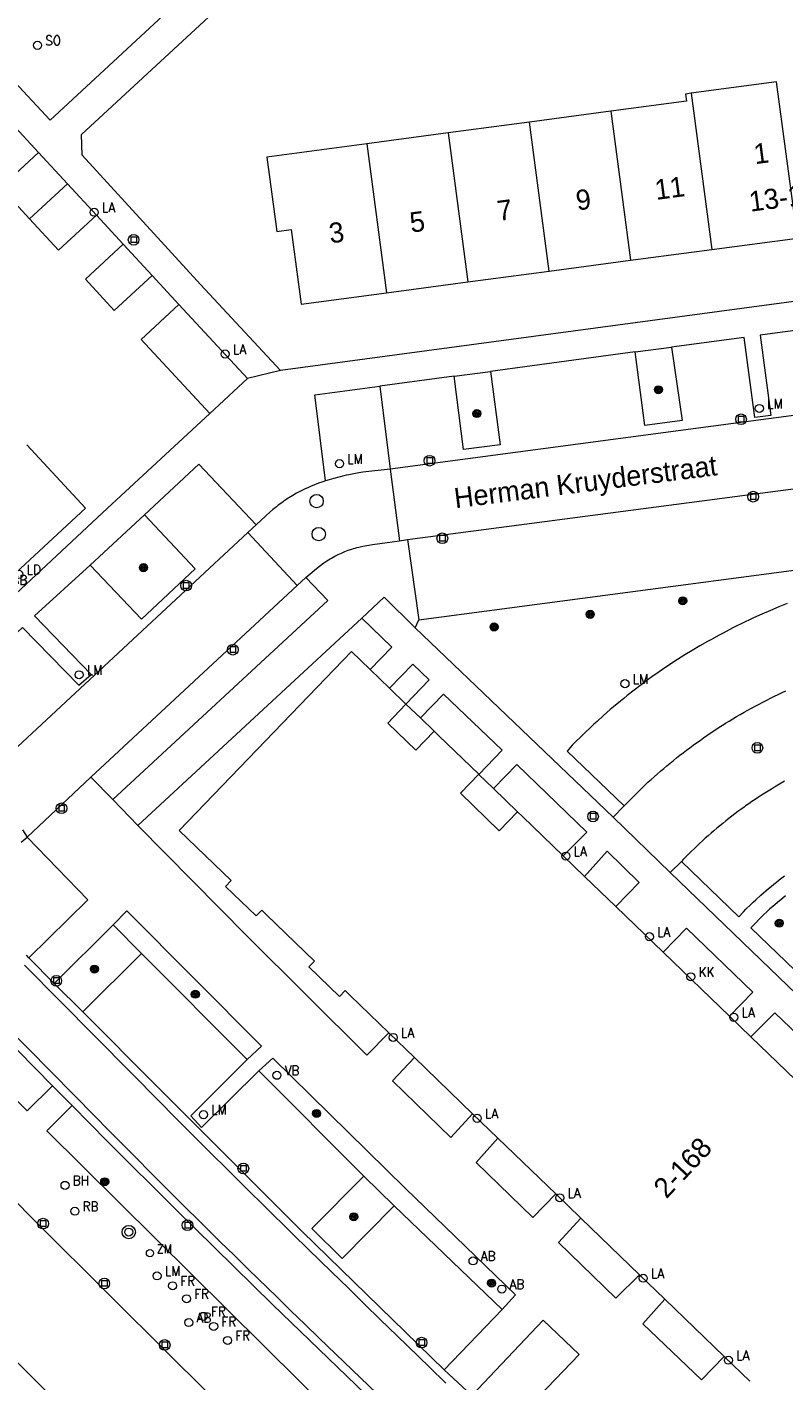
# Model space of a CAD drawing. Header units: metres. Extents: x 138165 to 154469, y 480134 to 494189.
# Tile 654 of 656: x 146353 to 146400, y 487589 to 487673. Entities that reach past the tile are written whole.
import ezdxf

# ---------------------------------------------------------------- set-up
doc = ezdxf.new("R2010")
doc.units = ezdxf.units.M
doc.header["$LTSCALE"] = 0.001
doc.header["$MEASUREMENT"] = 0
for name, color, linetype, lineweight in [('Level 5', 7, 'Continuous', 0), ('TOP-L-topo objecten punt', 7, 'Continuous', 0), ('TOP-L-topo objecten vlak', 7, 'Continuous', 0), ('TOP-T-topo huisnummering naamgeving', 7, 'Continuous', 0)]:
    doc.layers.add(name, color=color, linetype=linetype, lineweight=lineweight)
doc.styles.add('Style-INTL_ISO', font='INTL_ISO.shx')
doc.styles.add('Style-STANDARD', font='STANDARD.shx')

# ---------------------------------------------------------------- blocks, each defined once
blk = doc.blocks.new('24')
at = {"layer": 'TOP-L-topo objecten punt', "color": 7, "linetype": 'Continuous', "lineweight": 0}
for radius in [0.025, 0.0182, 0.0115, 0.005]:
    blk.add_circle((0, 0), radius, dxfattribs=at)
blk = doc.blocks.new('40')
at = {"layer": 'TOP-L-topo objecten punt', "color": 7, "linetype": 'Continuous', "lineweight": 0}
blk.add_circle((0, 0), 0.025, dxfattribs=at)
at = {"layer": 'TOP-L-topo objecten punt', "color": 7, "linetype": 'Continuous', "lineweight": 0, "style": 'Style-STANDARD'}
blk.add_text('LA', height=0.06, dxfattribs=at).set_placement((0.0483, 0))
blk = doc.blocks.new('129')
at = {"layer": 'TOP-L-topo objecten punt', "color": 7, "linetype": 'Continuous', "lineweight": 0}
blk.add_circle((0, 0), 0.025, dxfattribs=at)
at = {"layer": 'TOP-L-topo objecten punt', "color": 7, "linetype": 'Continuous', "lineweight": 0, "style": 'Style-STANDARD'}
blk.add_text('SO', height=0.06, dxfattribs=at).set_placement((0.0483, 0))
blk = doc.blocks.new('304')
at = {"layer": 'TOP-L-topo objecten punt', "color": 7, "linetype": 'Continuous', "lineweight": 0}
blk.add_circle((0, 0), 0.0225, dxfattribs=at)
at = {"layer": 'TOP-L-topo objecten punt', "color": 7, "linetype": 'Continuous', "lineweight": 0, "style": 'Style-STANDARD'}
blk.add_text('ZM', height=0.054, dxfattribs=at).set_placement((0.0435, 0))
blk = doc.blocks.new('306')
at = {"layer": 'TOP-L-topo objecten punt', "color": 7, "linetype": 'Continuous', "lineweight": 0}
blk.add_circle((0, 0), 0.025, dxfattribs=at)
at = {"layer": 'TOP-L-topo objecten punt', "color": 7, "linetype": 'Continuous', "lineweight": 0, "style": 'Style-STANDARD'}
blk.add_text('FR', height=0.06, dxfattribs=at).set_placement((0.0483, 0))
blk = doc.blocks.new('117')
at = {"layer": 'TOP-L-topo objecten punt', "color": 7, "linetype": 'Continuous', "lineweight": 0}
blk.add_circle((0, 0), 0.025, dxfattribs=at)
at = {"layer": 'TOP-L-topo objecten punt', "color": 7, "linetype": 'Continuous', "lineweight": 0, "style": 'Style-STANDARD'}
blk.add_text('BH', height=0.06, dxfattribs=at).set_placement((0.0483, 0))
blk = doc.blocks.new('39')
at = {"layer": 'TOP-L-topo objecten punt', "color": 7, "linetype": 'Continuous', "lineweight": 0}
for p, q in [((0.0175, 0.0175), (-0.0175, 0.0175)), ((-0.0175, 0.0175), (-0.0175, -0.0175)), ((0.0175, 0.0175), (0.0175, -0.0175)), ((0.0175, -0.0175), (-0.0175, -0.0175))]:
    blk.add_line(p, q, dxfattribs=at)
blk.add_circle((0, 0), 0.0332, dxfattribs=at)
blk = doc.blocks.new('121')
at = {"layer": 'TOP-L-topo objecten punt', "color": 7, "linetype": 'Continuous', "lineweight": 0}
blk.add_circle((0, 0), 0.025, dxfattribs=at)
at = {"layer": 'TOP-L-topo objecten punt', "color": 7, "linetype": 'Continuous', "lineweight": 0, "style": 'Style-STANDARD'}
blk.add_text('LD', height=0.06, dxfattribs=at).set_placement((0.0483, 0))
blk = doc.blocks.new('*U13')
at = {"layer": 'Level 5', "color": 7, "linetype": 'Continuous', "lineweight": 0}
blk.add_circle((0, 0), 0.0415, dxfattribs=at)
blk = doc.blocks.new('150')
at = {"layer": 'Level 5', "color": 7, "linetype": 'Continuous', "lineweight": 0}
blk.add_blockref('*U13', (0, 0), dxfattribs=at)
blk = doc.blocks.new('16')
at = {"layer": 'TOP-L-topo objecten punt', "color": 7, "linetype": 'Continuous', "lineweight": 0}
blk.add_circle((0, 0), 0.025, dxfattribs=at)
at = {"layer": 'TOP-L-topo objecten punt', "color": 7, "linetype": 'Continuous', "lineweight": 0, "style": 'Style-STANDARD'}
blk.add_text('LM', height=0.06, dxfattribs=at).set_placement((0.0483, 0))
blk = doc.blocks.new('119')
at = {"layer": 'TOP-L-topo objecten punt', "color": 7, "linetype": 'Continuous', "lineweight": 0}
blk.add_circle((0, 0), 0.025, dxfattribs=at)
at = {"layer": 'TOP-L-topo objecten punt', "color": 7, "linetype": 'Continuous', "lineweight": 0, "style": 'Style-STANDARD'}
blk.add_text('KK', height=0.06, dxfattribs=at).set_placement((0.0483, 0))
blk = doc.blocks.new('14')
at = {"layer": 'TOP-L-topo objecten punt', "color": 7, "linetype": 'Continuous', "lineweight": 0}
blk.add_circle((0, 0), 0.025, dxfattribs=at)
at = {"layer": 'TOP-L-topo objecten punt', "color": 7, "linetype": 'Continuous', "lineweight": 0, "style": 'Style-STANDARD'}
blk.add_text('VB', height=0.06, dxfattribs=at).set_placement((0.0483, 0))
blk = doc.blocks.new('175')
at = {"layer": 'TOP-L-topo objecten punt', "color": 7, "linetype": 'Continuous', "lineweight": 0}
blk.add_circle((0, 0), 0.025, dxfattribs=at)
at = {"layer": 'TOP-L-topo objecten punt', "color": 7, "linetype": 'Continuous', "lineweight": 0, "style": 'Style-STANDARD'}
blk.add_text('SB', height=0.06, dxfattribs=at).set_placement((0.0483, 0))
blk = doc.blocks.new('11')
at = {"layer": 'TOP-L-topo objecten punt', "color": 7, "linetype": 'Continuous', "lineweight": 0}
blk.add_circle((0, 0), 0.025, dxfattribs=at)
at = {"layer": 'TOP-L-topo objecten punt', "color": 7, "linetype": 'Continuous', "lineweight": 0, "style": 'Style-STANDARD'}
blk.add_text('AB', height=0.06, dxfattribs=at).set_placement((0.0483, 0))
blk = doc.blocks.new('127')
at = {"layer": 'TOP-L-topo objecten punt', "color": 7, "linetype": 'Continuous', "lineweight": 0}
blk.add_circle((0, 0), 0.025, dxfattribs=at)
at = {"layer": 'TOP-L-topo objecten punt', "color": 7, "linetype": 'Continuous', "lineweight": 0, "style": 'Style-STANDARD'}
blk.add_text('RB', height=0.06, dxfattribs=at).set_placement((0.0483, 0))
blk = doc.blocks.new('27')
at = {"layer": 'TOP-L-topo objecten punt', "color": 7, "linetype": 'Continuous', "lineweight": 0}
for radius in [0.0415, 0.025]:
    blk.add_circle((0, 0), radius, dxfattribs=at)

msp = doc.modelspace()

# ---------------------------------------------------------------- linework, layer by layer
at = {"layer": 'TOP-L-topo objecten vlak', "flags": 128}
for points in [[(146368.464, 487651.893), (146363.495, 487657.229), (146356.137, 487665.272), (146356.107, 487666.556), (146369.437, 487678.895)], [(146365.943, 487678.365), (146354.155, 487667.43), (146346.375, 487675.811), (146365.943, 487678.365)], [(146395.289, 487659.413), (146400.597, 487660.12), (146399.305, 487669.814), (146393.996, 487669.106)], [(146350.061, 487669.081), (146353.436, 487665.43)], [(146393.996, 487669.106), (146393.654, 487669.061), (146393.712, 487668.624), (146388.999, 487667.996)], [(146393.996, 487669.106), (146395.289, 487659.413)], [(146388.999, 487667.996), (146383.944, 487667.323)], [(146388.999, 487667.996), (146390.234, 487658.739)], [(146383.944, 487667.323), (146378.887, 487666.649)], [(146385.178, 487658.065), (146383.944, 487667.323)], [(146373.834, 487665.975), (146367.634, 487665.149), (146368.251, 487660.52), (146369.143, 487660.639), (146369.759, 487656.01), (146375.067, 487656.718)], [(146378.887, 487666.649), (146373.834, 487665.975)], [(146373.834, 487665.975), (146375.067, 487656.718)], [(146378.887, 487666.649), (146380.123, 487657.391)], [(146353.436, 487665.43), (146351.084, 487663.258), (146352.883, 487661.312)], [(146353.436, 487665.43), (146355.233, 487663.485)], [(146352.883, 487661.312), (146355.233, 487663.485)], [(146355.233, 487663.485), (146357.033, 487661.537)], [(146352.883, 487661.312), (146354.682, 487659.366), (146357.033, 487661.537)], [(146357.033, 487661.537), (146358.694, 487659.74)], [(146358.694, 487659.74), (146356.344, 487657.568), (146358.142, 487655.621), (146360.494, 487657.793)], [(146358.694, 487659.74), (146360.494, 487657.793)], [(146390.234, 487658.739), (146395.289, 487659.413)], [(146385.178, 487658.065), (146390.234, 487658.739)], [(146360.494, 487657.793), (146362.153, 487655.998)], [(146380.123, 487657.391), (146385.178, 487658.065)], [(146375.067, 487656.718), (146380.123, 487657.391)], [(146362.153, 487655.998), (146359.807, 487653.822), (146364.077, 487649.219)], [(146362.153, 487655.998), (146366.423, 487651.395)], [(146402.383, 487656.447), (146368.464, 487651.893)], [(146403.62, 487649.539), (146402.919, 487654.696), (146398.277, 487654.077), (146398.957, 487649.105), (146397.953, 487648.975), (146397.285, 487653.937), (146392.782, 487653.334)], [(146390.51, 487653.042), (146392.782, 487653.334)], [(146392.782, 487653.334), (146393.436, 487648.777), (146391.122, 487648.466), (146390.51, 487653.042)], [(146390.51, 487653.042), (146381.519, 487651.834)], [(146368.464, 487651.893), (146366.423, 487651.395)], [(146379.258, 487651.537), (146381.519, 487651.834)], [(146381.519, 487651.834), (146382.136, 487647.279), (146379.84, 487646.975), (146379.258, 487651.537)], [(146366.423, 487651.395), (146364.077, 487649.219)], [(146371.271, 487645.034), (146370.6, 487650.382), (146374.648, 487650.922)], [(146379.258, 487651.537), (146374.648, 487650.922)], [(146374.648, 487650.922), (146375.296, 487645.757)], [(146364.077, 487649.219), (146357.72, 487643.333), (146346.001, 487632.419)], [(146403.62, 487649.539), (146375.296, 487645.757)], [(146344.61, 487639.779), (146348.244, 487635.847), (146356.352, 487643.338), (146352.717, 487647.27)], [(146360.024, 487642.917), (146363.402, 487646.073), (146366.967, 487642.311)], [(146375.296, 487645.757), (146373.6, 487645.569), (146373.352, 487645.532), (146373.036, 487645.478), (146372.721, 487645.415), (146372.564, 487645.381), (146372.408, 487645.345), (146372.096, 487645.267), (146371.787, 487645.182), (146371.633, 487645.136), (146371.496, 487645.099), (146371.271, 487645.034)], [(146375.296, 487645.757), (146375.86, 487641.317)], [(146317.957, 487645.468), (146320.392, 487642.828), (146321.975, 487641.115), (146323.56, 487639.403), (146326.204, 487636.554), (146328.811, 487633.801), (146330.117, 487632.426), (146331.424, 487631.053), (146334.043, 487628.31), (146336.668, 487625.573), (146337.982, 487624.207), (146340.615, 487621.478), (146343.254, 487618.755), (146344.576, 487617.396), (146347.223, 487614.681), (146348.549, 487613.326), (146351.085, 487610.742), (146354.311, 487607.47)], [(146371.271, 487645.034), (146371.102, 487644.979), (146370.843, 487644.89), (146370.587, 487644.793), (146370.333, 487644.689), (146370.208, 487644.634), (146369.959, 487644.519), (146369.714, 487644.396), (146369.592, 487644.332), (146369.472, 487644.267), (146369.234, 487644.13), (146369.001, 487643.987), (146368.771, 487643.837), (146368.547, 487643.68), (146368.326, 487643.517), (146368.218, 487643.433), (146368.005, 487643.26), (146367.798, 487643.081), (146367.595, 487642.896), (146367.496, 487642.802), (146367.302, 487642.608), (146366.967, 487642.311)], [(146376.367, 487641.387), (146403.646, 487644.972)], [(146360.024, 487642.917), (146363.165, 487639.563), (146359.841, 487636.439), (146356.643, 487639.804)], [(146356.643, 487639.804), (146360.024, 487642.917)], [(146366.441, 487641.823), (146350.916, 487627.421)], [(146366.967, 487642.311), (146366.441, 487641.823)], [(146366.441, 487641.823), (146369.513, 487638.53)], [(146370.049, 487639.027), (146370.718, 487639.593), (146370.895, 487639.736), (146370.985, 487639.805), (146371.077, 487639.873), (146371.17, 487639.939), (146371.358, 487640.066), (146371.552, 487640.186), (146371.65, 487640.244), (146371.749, 487640.3), (146371.849, 487640.354), (146372.052, 487640.457), (146372.259, 487640.552), (146372.468, 487640.641), (146372.681, 487640.722), (146372.897, 487640.795), (146373.005, 487640.829), (146373.114, 487640.861), (146373.224, 487640.891), (146373.335, 487640.919), (146373.595, 487640.98), (146373.715, 487641.006), (146373.955, 487641.051), (146374.197, 487641.089), (146375.86, 487641.317)], [(146375.86, 487641.317), (146376.367, 487641.387)], [(146376.367, 487641.387), (146377.072, 487636.403)], [(146377.072, 487636.403), (146404.449, 487640.03)], [(146347.289, 487631.129), (146352.432, 487635.937), (146355.932, 487632.352), (146356.698, 487633.013), (146353.181, 487636.661), (146356.643, 487639.804)], [(146370.049, 487639.027), (146371.421, 487637.599), (146358.051, 487625.24)], [(146369.513, 487638.53), (146370.049, 487639.027)], [(146356.691, 487626.625), (146369.513, 487638.53)], [(146376.853, 487635.914), (146374.917, 487637.804), (146373.538, 487636.499)], [(146399.973, 487637.422), (146399.443, 487637.207), (146398.917, 487636.986), (146398.394, 487636.757), (146397.874, 487636.52), (146397.615, 487636.399), (146397.357, 487636.277), (146397.1, 487636.152), (146396.844, 487636.026), (146396.589, 487635.898), (146395.978, 487635.583), (146395.736, 487635.455), (146395.254, 487635.193), (146395.015, 487635.06), (146394.539, 487634.788), (146394.068, 487634.509), (146393.6, 487634.223), (146393.368, 487634.078), (146393.137, 487633.931), (146392.678, 487633.632), (146392.224, 487633.326), (146391.998, 487633.17), (146391.55, 487632.854), (146391.328, 487632.694), (146391.107, 487632.532), (146390.888, 487632.369), (146390.452, 487632.037), (146390.021, 487631.698), (146389.807, 487631.527), (146389.595, 487631.354), (146389.174, 487631.003), (146388.965, 487630.826), (146388.552, 487630.466), (146388.144, 487630.1), (146387.942, 487629.915), (146387.647, 487629.639), (146387.452, 487629.453), (146387.067, 487629.078), (146386.877, 487628.888), (146386.603, 487628.61), (146386.296, 487628.253), (146389.829, 487624.844)], [(146359.606, 487623.637), (146373.538, 487636.499)], [(146373.538, 487636.499), (146375.39, 487634.715), (146374.039, 487633.33)], [(146376.853, 487635.914), (146377.072, 487636.403)], [(146389.139, 487624.153), (146376.853, 487635.914)], [(146374.039, 487633.33), (146372.893, 487634.435), (146362.175, 487623.322), (146365.407, 487620.205), (146365.06, 487619.845), (146366.961, 487618.012), (146367.308, 487618.372), (146367.61, 487618.081), (146370.59, 487615.207), (146370.243, 487614.847), (146372.143, 487613.014), (146372.49, 487613.374), (146372.799, 487613.076), (146375.208, 487610.753)], [(146374.039, 487633.33), (146375.253, 487632.16)], [(146375.253, 487632.16), (146376.692, 487633.651), (146377.723, 487632.676), (146376.273, 487631.176)], [(146376.273, 487631.176), (146375.253, 487632.16)], [(146377.167, 487630.314), (146378.607, 487631.786), (146382.245, 487628.313), (146380.805, 487626.806)], [(146389.829, 487624.844), (146391.125, 487626.141), (146391.313, 487626.314), (146391.505, 487626.488), (146391.699, 487626.661), (146391.894, 487626.832), (146392.091, 487627.002), (146392.288, 487627.17), (146392.487, 487627.337), (146392.688, 487627.502), (146392.889, 487627.666), (146393.092, 487627.828), (146393.296, 487627.989), (146393.501, 487628.148), (146393.708, 487628.305), (146393.916, 487628.461), (146394.124, 487628.615), (146394.334, 487628.768), (146394.546, 487628.919), (146394.758, 487629.068), (146394.972, 487629.216), (146395.186, 487629.362), (146395.402, 487629.506), (146395.619, 487629.649), (146395.837, 487629.79), (146396.056, 487629.929), (146396.138, 487629.98), (146396.365, 487630.12), (146396.593, 487630.258), (146396.822, 487630.394), (146397.052, 487630.528), (146397.283, 487630.661), (146397.515, 487630.792), (146397.748, 487630.921), (146397.982, 487631.049), (146398.217, 487631.175), (146398.453, 487631.299), (146398.69, 487631.421), (146398.927, 487631.541), (146399.166, 487631.66), (146399.405, 487631.777), (146399.646, 487631.892), (146399.887, 487632.005)], [(146378.026, 487629.486), (146376.887, 487628.306), (146375.134, 487629.996), (146376.273, 487631.176)], [(146376.273, 487631.176), (146377.167, 487630.314)], [(146378.026, 487629.486), (146377.167, 487630.314)], [(146380.79, 487626.82), (146378.319, 487629.204), (146378.026, 487629.486)], [(146381.72, 487625.923), (146383.152, 487627.424), (146387.51, 487623.223), (146386.047, 487621.751)], [(146352.727, 487622.911), (146356.691, 487626.625)], [(146358.051, 487625.24), (146356.691, 487626.625)], [(146383.208, 487624.488), (146382.07, 487623.308), (146379.651, 487625.64), (146380.79, 487626.82)], [(146380.805, 487626.806), (146380.79, 487626.82)], [(146380.805, 487626.806), (146381.72, 487625.923)], [(146383.208, 487624.488), (146381.72, 487625.923)], [(146399.804, 487626.382), (146399.596, 487626.263), (146399.39, 487626.142), (146399.184, 487626.02), (146398.98, 487625.896), (146398.777, 487625.77), (146398.574, 487625.643), (146398.373, 487625.514), (146398.173, 487625.383), (146397.974, 487625.251), (146397.776, 487625.117), (146397.579, 487624.981), (146397.383, 487624.844), (146397.281, 487624.771), (146397.088, 487624.632), (146396.897, 487624.491), (146396.707, 487624.348), (146396.518, 487624.204), (146396.33, 487624.058), (146396.144, 487623.911), (146395.958, 487623.762), (146395.774, 487623.612), (146395.591, 487623.46), (146395.41, 487623.306), (146395.23, 487623.151), (146395.051, 487622.995), (146394.873, 487622.837), (146394.697, 487622.677), (146394.522, 487622.516), (146394.349, 487622.354), (146394.177, 487622.19), (146394.006, 487622.025), (146393.837, 487621.858), (146393.669, 487621.69), (146393.502, 487621.52), (146393.398, 487621.402)], [(146359.606, 487623.637), (146358.051, 487625.24)], [(146389.829, 487624.844), (146389.139, 487624.153)], [(146386.047, 487621.751), (146383.508, 487624.199), (146383.208, 487624.488)], [(146392.69, 487620.706), (146389.139, 487624.153)], [(146352.432, 487623.367), (146352.727, 487622.911)], [(146375.208, 487610.753), (146373.847, 487609.362), (146366.376, 487616.781), (146359.606, 487623.637)], [(146352.365, 487622.595), (146352.727, 487622.911)], [(146352.727, 487622.911), (146356.507, 487619.014), (146352.834, 487615.415)], [(146386.047, 487621.751), (146387.371, 487620.473)], [(146387.371, 487620.473), (146388.768, 487622.034), (146390.762, 487620.095), (146389.304, 487618.609)], [(146392.69, 487620.706), (146393.398, 487621.402)], [(146393.398, 487621.402), (146396.958, 487617.968), (146397.252, 487618.274), (146397.4, 487618.424), (146397.703, 487618.721), (146397.856, 487618.868), (146398.01, 487619.013), (146398.323, 487619.298), (146398.482, 487619.439), (146398.642, 487619.578), (146398.803, 487619.715), (146398.965, 487619.851), (146399.129, 487619.986), (146399.294, 487620.119), (146399.46, 487620.25), (146399.796, 487620.508)], [(146410.673, 487603.407), (146392.69, 487620.706)], [(146389.304, 487618.609), (146387.371, 487620.473)], [(146399.85, 487619.261), (146399.684, 487619.127), (146399.355, 487618.853), (146399.192, 487618.713), (146398.871, 487618.43), (146398.712, 487618.286), (146398.501, 487618.09), (146397.696, 487617.269), (146411.371, 487604.127)], [(146358.064, 487617.467), (146358.93, 487618.331), (146367.285, 487609.931), (146366.404, 487609.104)], [(146389.304, 487618.609), (146392.26, 487615.759)], [(146409.715, 487554.558), (146410.059, 487554.937), (146405.43, 487559.119), (146396.322, 487567.506), (146386.385, 487576.947), (146376.507, 487586.388), (146370.879, 487591.794), (146369.997, 487592.644), (146369.116, 487593.496), (146368.236, 487594.35), (146366.481, 487596.061), (146365.606, 487596.918), (146364.732, 487597.778), (146363.859, 487598.638), (146362.118, 487600.363), (146360.383, 487602.094), (146359.517, 487602.962), (146357.79, 487604.701), (146356.929, 487605.573), (146355.647, 487606.876), (146349.893, 487612.709), (146345.185, 487617.523)], [(146354.414, 487613.823), (146358.064, 487617.467)], [(146359.844, 487615.671), (146358.064, 487617.467)], [(146392.26, 487615.759), (146393.697, 487617.26), (146397.834, 487613.287), (146396.373, 487611.793)], [(146352.834, 487615.415), (146352.686, 487615.567)], [(146359.844, 487615.671), (146356.194, 487612.054)], [(146366.404, 487609.104), (146359.844, 487615.671)], [(146396.373, 487611.793), (146392.26, 487615.759)], [(146378.752, 487589.004), (146377.735, 487589.984), (146375.704, 487591.949), (146374.691, 487592.933), (146373.679, 487593.919), (146372.669, 487594.906), (146371.66, 487595.895), (146370.197, 487597.32), (146369.269, 487598.227), (146367.417, 487600.047), (146366.493, 487600.959), (146365.571, 487601.872), (146363.73, 487603.703), (146361.895, 487605.54), (146360.98, 487606.46), (146359.153, 487608.305), (146352.561, 487614.953)], [(146352.834, 487615.415), (146354.414, 487613.823)], [(146356.194, 487612.054), (146354.414, 487613.823)], [(146356.194, 487612.054), (146360.788, 487607.436), (146369.825, 487598.417), (146378.641, 487589.813)], [(146396.373, 487611.793), (146397.711, 487610.503)], [(146397.711, 487610.503), (146399.188, 487611.995), (146403.063, 487608.292), (146401.559, 487606.791)], [(146376.795, 487609.223), (146375.208, 487610.753)], [(146401.559, 487606.791), (146397.711, 487610.503)], [(146366.404, 487609.104), (146362.901, 487605.602), (146363.557, 487604.881), (146367.128, 487608.394)], [(146367.128, 487608.394), (146368, 487609.174), (146376.216, 487601.112), (146383.074, 487594.471), (146382.26, 487593.562)], [(146380.414, 487605.732), (146379.055, 487604.247), (146375.43, 487607.78), (146376.795, 487609.223)], [(146376.795, 487609.223), (146380.414, 487605.732)], [(146354.311, 487607.47), (146352.735, 487605.906), (146350.701, 487607.928), (146349.18, 487606.437)], [(146373.66, 487601.844), (146367.128, 487608.394)], [(146355.523, 487606.238), (146354.311, 487607.47)], [(146374.163, 487584.643), (146353.952, 487604.676), (146355.523, 487606.238)], [(146355.523, 487606.238), (146357.72, 487604.013), (146361.967, 487599.788), (146367.982, 487593.883), (146375.473, 487586.652), (146375.772, 487586.301)], [(146381.982, 487604.221), (146380.414, 487605.732)], [(146347.518, 487604.809), (146353.504, 487598.78), (146361.732, 487590.591), (146366.997, 487585.389), (146371.044, 487581.409)], [(146385.588, 487600.744), (146384.147, 487599.28), (146380.638, 487602.71), (146381.982, 487604.221)], [(146381.982, 487604.221), (146385.588, 487600.744)], [(146375.547, 487600.017), (146372.303, 487596.739), (146370.423, 487598.609), (146373.66, 487601.844)], [(146375.547, 487600.017), (146373.66, 487601.844)], [(146366.223, 487576.318), (146364.469, 487578.045), (146362.716, 487579.774), (146360.965, 487581.503), (146359.215, 487583.235), (146357.466, 487584.968), (146355.719, 487586.702), (146353.974, 487588.437), (146352.229, 487590.174), (146350.486, 487591.913), (146348.745, 487593.653), (146347.005, 487595.394), (146346.846, 487595.553), (146341.462, 487600.942)], [(146387.137, 487599.25), (146385.588, 487600.744)], [(146382.26, 487593.562), (146375.547, 487600.017)], [(146390.795, 487595.722), (146389.315, 487594.273), (146385.742, 487597.736), (146387.137, 487599.25)], [(146387.137, 487599.25), (146390.795, 487595.722)], [(146392.352, 487594.221), (146390.795, 487595.722)], [(146396.05, 487590.655), (146394.648, 487589.2), (146390.989, 487592.689), (146392.352, 487594.221)], [(146392.352, 487594.221), (146396.05, 487590.655)], [(146382.26, 487593.562), (146378.641, 487589.813)], [(146380.358, 487588.225), (146384.8, 487592.906), (146387.037, 487590.776), (146382.559, 487586.12)], [(146397.634, 487589.128), (146396.05, 487590.655)], [(146378.641, 487589.813), (146380.358, 487588.225)]]:
    msp.add_lwpolyline(points, dxfattribs=at)

# ---------------------------------------------------------------- block references
at = {"layer": 'TOP-L-topo objecten punt', "xscale": 10, "yscale": 10, "zscale": 10}
for name, p in [('129', (146353.372, 487672.087)), ('40', (146356.893, 487661.719)), ('39', (146359.344, 487660.006)), ('40', (146365.031, 487652.914)), ('24', (146391.96, 487650.696)), ('16', (146398.233, 487649.536)), ('24', (146380.679, 487649.216)), ('39', (146397.095, 487648.86)), ('16', (146372.142, 487646.104)), ('39', (146377.739, 487646.286)), ('150', (146370.72, 487643.776)), ('39', (146397.849, 487644.054)), ('150', (146370.848, 487641.728)), ('39', (146378.531, 487641.471)), ('24', (146359.957, 487639.645)), ('175', (146351.283, 487638.582)), ('121', (146352.21, 487639.229)), ('39', (146362.609, 487638.53)), ('24', (146393.471, 487637.587)), ('24', (146387.723, 487636.746)), ('24', (146381.746, 487635.962)), ('39', (146365.511, 487634.55)), ('16', (146355.955, 487632.99)), ('16', (146389.882, 487632.439)), ('39', (146398.113, 487628.451)), ('39', (146354.863, 487624.698)), ('39', (146387.897, 487624.192)), ('40', (146386.208, 487621.732)), ('40', (146391.4, 487616.726)), ('24', (146399.47, 487617.561)), ('24', (146356.907, 487614.714)), ('119', (146393.974, 487614.233)), ('39', (146354.54, 487613.988)), ('24', (146363.18, 487613.15)), ('40', (146396.647, 487611.717)), ('40', (146375.476, 487610.465)), ('14', (146368.251, 487608.116)), ('16', (146363.687, 487605.672)), ('24', (146370.718, 487605.744)), ('40', (146380.697, 487605.443)), ('39', (146366.163, 487602.328)), ('117', (146355.082, 487601.279)), ('24', (146357.547, 487601.5)), ('40', (146385.829, 487600.506)), ('127', (146355.692, 487599.672)), ('24', (146373.028, 487599.328)), ('39', (146353.719, 487598.904)), ('27', (146359.043, 487598.379)), ('39', (146362.695, 487598.804)), ('304', (146360.36, 487597.065)), ('11', (146380.439, 487596.589)), ('16', (146360.803, 487595.659)), ('39', (146357.522, 487595.185)), ('306', (146361.769, 487595.042)), ('24', (146381.591, 487595.209)), ('11', (146382.229, 487594.84)), ('40', (146391.018, 487595.509)), ('306', (146362.636, 487594.234)), ('306', (146363.674, 487593.143)), ('11', (146362.774, 487592.761)), ('306', (146364.32, 487592.516)), ('306', (146365.186, 487591.647)), ('39', (146361.279, 487591.367)), ('39', (146377.246, 487591.512)), ('40', (146396.313, 487590.416))]:
    msp.add_blockref(name, p, dxfattribs=at)

# ---------------------------------------------------------------- texts
at = {"layer": 'TOP-T-topo huisnummering naamgeving', "style": 'Style-INTL_ISO'}
for s, rotation, p in [('1', 7.5, (146397.969, 487664.703)), ('11', 7.6, (146391.822, 487662.482)), ('13-15', 7.6, (146397.679, 487661.749)), ('9', 7.5, (146386.917, 487661.828)), ('5', 7.5, (146376.593, 487660.452)), ('7', 7.5, (146382.024, 487661.175)), ('3', 7.5, (146371.573, 487659.783)), ('Herman Kruyderstraat', 7.2, (146379.346, 487643.331)), ('2-168', 46.9, (146392.459, 487600.406))]:
    msp.add_text(s, height=1.25, rotation=rotation, dxfattribs=at).set_placement(p)

doc.saveas('drawing.dxf')
